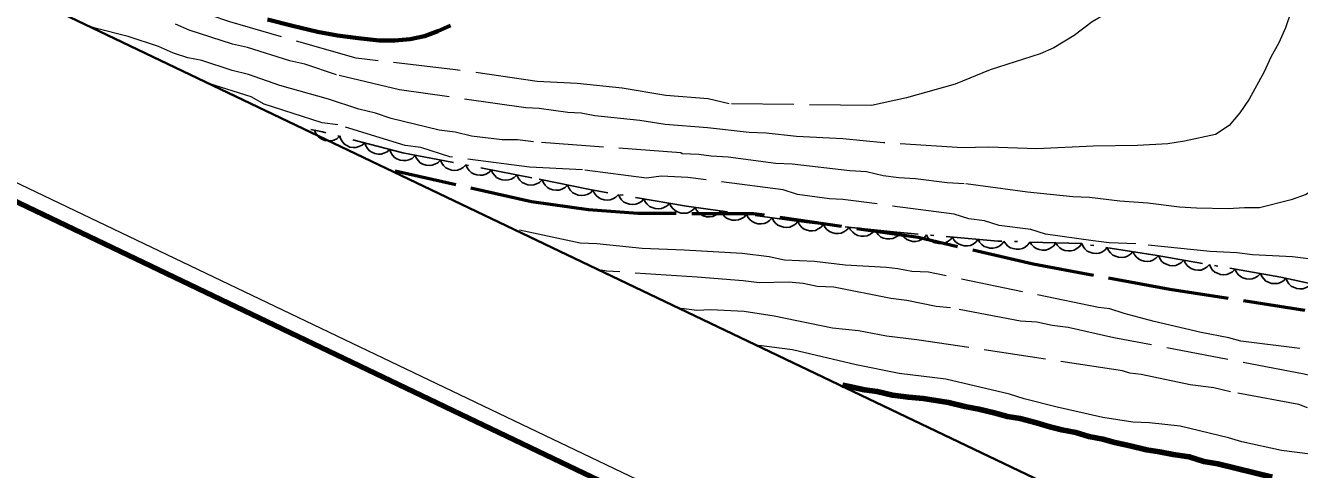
# Model space of a CAD drawing. Extents: x 356765 to 358572, y 5103174 to 5104650.
# Drawn here: x 356825.7 to 356899.5, y 5103812.6 to 5103838.4 of the extents above; entities that cross this region are included whole.
import ezdxf

# ---------------------------------------------------------------- set-up
doc = ezdxf.new("R2010")
doc.units = 0
doc.header["$LTSCALE"] = 0.6
doc.linetypes.add('DOT_DASHED', pattern=[7.7, 5, -1.2, 0.3, -1.2])
doc.linetypes.add('LONG_DASHED', pattern=[7.5, 6, -1.5])
for name, color, linetype, lineweight in [('1', 7, 'Continuous', 53), ('2', 7, 'Continuous', 13), ('22', 7, 'Continuous', 35), ('4', 7, 'Continuous', 90), ('44', 7, 'Continuous', 25), ('60', 7, 'Continuous', 13)]:
    doc.layers.add(name, color=color, linetype=linetype, lineweight=lineweight)

msp = doc.modelspace()

# ---------------------------------------------------------------- linework, layer by layer
at = {"layer": '1', "linetype": 'LONG_DASHED'}
msp.add_lwpolyline([(356899.77, 5103821.85), (356891.94, 5103823.07), (356884.04, 5103824.53), (356877.38, 5103826.08), (356867.86, 5103827.46), (356861.13, 5103827.47), (356858.28, 5103827.68), (356854.98, 5103828.15), (356846.88, 5103829.97)], dxfattribs=at)
at = {"layer": '2', "linetype": 'LONG_DASHED'}
for points in [[(356891.39, 5103843.85), (356890.93, 5103842.34), (356888.96, 5103839.51), (356888.32, 5103839.08), (356887.45, 5103838.59), (356886.41, 5103837.79), (356885.23, 5103837.08), (356884.44, 5103836.73), (356881.55, 5103835.8), (356879.51, 5103834.97), (356876.7, 5103834.18), (356874.67, 5103833.74), (356866.43, 5103833.83), (356865.21, 5103834.12), (356862.75, 5103834.31), (356860.23, 5103834.74), (356857.62, 5103835.02), (356855.31, 5103835.13), (356850.57, 5103835.81), (356844.82, 5103836.47), (356837.51, 5103838.59), (356826.89, 5103842.16), (356814.57, 5103845.39)], [(356903.48, 5103843.67), (356903.54, 5103843.36), (356903.69, 5103842.91), (356904.93, 5103840.46), (356904.92, 5103839.4), (356904.8, 5103838.49), (356904.18, 5103836.67), (356903.11, 5103834.22), (356902.64, 5103833.4), (356902.02, 5103831.58), (356901.64, 5103830.71), (356901.18, 5103829.89), (356900.64, 5103829.11), (356899.84, 5103828.57), (356898.98, 5103828.26), (356897.14, 5103827.81), (356896.26, 5103827.81), (356895.33, 5103827.74), (356893.48, 5103827.79), (356892.51, 5103827.84), (356890.67, 5103828.08), (356889.05, 5103828.2), (356887.29, 5103828.4)], [(356898.95, 5103839.14), (356898.64, 5103838.23), (356898.26, 5103837.37), (356897.8, 5103836.54), (356897.41, 5103835.68), (356896.53, 5103834.11), (356895.99, 5103833.32), (356895.38, 5103832.58), (356894.59, 5103832.05), (356892.8, 5103831.67), (356891.82, 5103831.52), (356890.08, 5103831.41), (356887.5, 5103831.38), (356884.25, 5103831.23), (356881.44, 5103831.33), (356879.93, 5103831.28), (356875.36, 5103831.58), (356873.01, 5103831.81), (356870.32, 5103831.93), (356868.56, 5103832.13), (356867.59, 5103832.18), (356865.18, 5103832.45), (356862.72, 5103832.64), (356861.26, 5103832.87), (356858.65, 5103833.14), (356857.85, 5103833.3), (356857.08, 5103833.33), (356855.43, 5103833.57), (356854.66, 5103833.6), (356847.34, 5103834.64), (356843.68, 5103835.51), (356841.86, 5103836.14), (356840.98, 5103836.33), (356838.54, 5103837.1), (356837.67, 5103837.3), (356835.16, 5103838.11), (356834.36, 5103838.45)], [(356887.29, 5103828.4), (356886.32, 5103828.44), (356883.71, 5103828.72), (356880.03, 5103829.2), (356879.06, 5103829.25), (356877.22, 5103829.49), (356876.26, 5103829.54), (356875.34, 5103829.66), (356874.38, 5103829.9), (356873.42, 5103829.94), (356870.08, 5103830.33), (356869.12, 5103830.38), (356866.36, 5103830.74), (356865.39, 5103830.79), (356864.66, 5103830.9), (356863.7, 5103830.94), (356863.63, 5103830.99), (356855.09, 5103831.62), (356854.17, 5103831.75), (356853.28, 5103831.75), (356851.51, 5103831.95), (356850.56, 5103832.19), (356849.64, 5103832.31), (356846.85, 5103832.98), (356845.94, 5103833.29), (356844.98, 5103833.53), (356843.23, 5103834.11), (356840.41, 5103834.9), (356838.59, 5103835.53), (356837.64, 5103835.76), (356835.89, 5103836.35), (356835.08, 5103836.5), (356834.25, 5103836.77), (356833.38, 5103837.16), (356831.63, 5103837.74), (356829.72, 5103838.22), (356829.36, 5103838.34)], [(356900.9, 5103824.73), (356899.05, 5103824.97), (356896.74, 5103825.08), (356895.82, 5103825.2), (356894.28, 5103825.27), (356889.97, 5103825.71), (356888.43, 5103825.78), (356887.5, 5103825.9), (356884.74, 5103826.27), (356883.9, 5103826.54), (356882.06, 5103826.78), (356881.22, 5103827.05), (356880.3, 5103827.17), (356879.46, 5103827.44), (356873.01, 5103828.29), (356872.24, 5103828.33), (356870.39, 5103828.57), (356869.56, 5103828.84), (356864.03, 5103829.56), (356862.48, 5103829.64), (356861.63, 5103829.52), (356857.94, 5103830.01), (356854.86, 5103830.16), (356850.25, 5103830.76), (356848.58, 5103831.3), (356847.66, 5103831.42), (356843.77, 5103832.61), (356842.85, 5103832.73), (356839.5, 5103833.81), (356838.74, 5103834.23), (356836.3, 5103835.02)], [(356899.47, 5103819.65), (356896.05, 5103820.08), (356895.36, 5103820.27), (356893.75, 5103820.58), (356891.03, 5103821.21), (356889.31, 5103821.67), (356888.47, 5103821.95), (356887.81, 5103822.02), (356877.96, 5103824.07), (356877, 5103824.11), (356876.19, 5103824.27), (356875.54, 5103824.34), (356873.14, 5103824.49), (356871.37, 5103824.69), (356869.63, 5103824.77), (356868.75, 5103824.97), (356867.18, 5103825.16), (356863.82, 5103825.36), (356861.39, 5103825.44), (356858.77, 5103825.71), (356857.8, 5103825.76), (356854.03, 5103826.56)], [(356900.41, 5103817.98), (356899.72, 5103818.17), (356888.7, 5103820.27), (356886.06, 5103820.86), (356885.13, 5103820.98), (356884.25, 5103821.18), (356883.29, 5103821.23), (356879.25, 5103822), (356878.41, 5103822.08), (356876.72, 5103822.43), (356875.79, 5103822.55), (356872.49, 5103823.21), (356871.53, 5103823.25), (356870.72, 5103823.41), (356869.87, 5103823.49), (356868.17, 5103823.45), (356867.24, 5103823.57), (356864.58, 5103823.78), (356859.33, 5103824.14), (356859.01, 5103824.19)], [(356899.92, 5103816.22), (356899.42, 5103816.4), (356895.46, 5103817.13), (356894.5, 5103817.37), (356893.12, 5103817.55), (356890.28, 5103818.15), (356889.62, 5103818.22), (356889.2, 5103818.36), (356877.3, 5103820.16), (356875.53, 5103820.36), (356873.92, 5103820.67), (356872.41, 5103820.82), (356869.03, 5103821.52), (356867.3, 5103821.8), (356865.37, 5103821.89), (356864.55, 5103821.85), (356863.67, 5103821.96)]]:
    msp.add_lwpolyline(points, dxfattribs=at)
at = {"layer": '2'}
msp.add_lwpolyline([(356908.06, 5103812.51), (356906.21, 5103812.75), (356905.24, 5103812.8), (356903.7, 5103813.06), (356898.42, 5103813.74), (356896.11, 5103814.24), (356895.35, 5103814.47), (356892.55, 5103815.14), (356890.77, 5103815.34), (356889.8, 5103815.39), (356888.07, 5103815.66), (356885.42, 5103816.25), (356883.5, 5103816.73), (356882.66, 5103817), (356878.98, 5103817.88), (356876.28, 5103818.2), (356873.78, 5103818.7), (356870.09, 5103819.58), (356868.15, 5103819.83)], dxfattribs=at)
at = {"layer": '22', "linetype": 'LONG_DASHED', "lineweight": 70}
msp.add_lwpolyline([(356839.69, 5103838.72), (356841.14, 5103838.36), (356842.59, 5103838.01), (356843.75, 5103837.8), (356844.94, 5103837.63), (356846.15, 5103837.51), (356847.06, 5103837.5), (356847.95, 5103837.59), (356848.79, 5103837.76), (356849.56, 5103838.05), (356850.29, 5103838.38)], dxfattribs=at)
at = {"layer": '4'}
msp.add_lwpolyline([(356872.98, 5103817.53), (356873.38, 5103817.45), (356874.26, 5103817.26), (356875, 5103817.15), (356875.88, 5103816.95), (356876.81, 5103816.83), (356877.66, 5103816.75), (356878.39, 5103816.64), (356879.12, 5103816.52), (356880.08, 5103816.28), (356880.89, 5103816.13), (356881.77, 5103815.93), (356882.54, 5103815.7), (356883.27, 5103815.59), (356884.23, 5103815.35), (356885, 5103815.12), (356885.69, 5103814.93), (356886.5, 5103814.78), (356887.26, 5103814.55), (356888.07, 5103814.39), (356888.76, 5103814.21), (356889.64, 5103814.01), (356890.6, 5103813.77), (356891.34, 5103813.66), (356892.14, 5103813.5), (356893.07, 5103813.38), (356893.91, 5103813.11), (356894.72, 5103812.96), (356897.87, 5103812.19)], dxfattribs=at)
at = {"layer": '44', "linetype": 'DOT_DASHED'}
msp.add_lwpolyline([(356905.79, 5103822.2), (356898.38, 5103823.78), (356891.21, 5103825.05), (356886.84, 5103825.73), (356881.98, 5103825.88), (356876.13, 5103826.39), (356870.91, 5103826.95), (356863.95, 5103827.9), (356858.36, 5103828.86), (356854.99, 5103829.55), (356847.53, 5103830.99), (356842.87, 5103832.21), (356842.2, 5103832.35)], dxfattribs=at)
at = {"layer": '44'}
for points in [[(356843.87, 5103831.95), (356843.71, 5103831.81), (356843.53, 5103831.73), (356843.37, 5103831.68), (356843.19, 5103831.68), (356843.01, 5103831.71), (356842.84, 5103831.79), (356842.7, 5103831.87), (356842.58, 5103832), (356842.48, 5103832.16), (356842.42, 5103832.33)], [(356845.32, 5103831.57), (356845.17, 5103831.43), (356844.98, 5103831.35), (356844.82, 5103831.3), (356844.65, 5103831.3), (356844.46, 5103831.33), (356844.29, 5103831.41), (356844.15, 5103831.49), (356844.03, 5103831.62), (356843.93, 5103831.78), (356843.87, 5103831.95)], [(356846.77, 5103831.19), (356846.62, 5103831.05), (356846.43, 5103830.97), (356846.27, 5103830.92), (356846.1, 5103830.92), (356845.91, 5103830.95), (356845.74, 5103831.03), (356845.6, 5103831.11), (356845.48, 5103831.24), (356845.38, 5103831.4), (356845.32, 5103831.57)], [(356848.22, 5103830.81), (356848.07, 5103830.67), (356847.88, 5103830.59), (356847.72, 5103830.54), (356847.55, 5103830.54), (356847.37, 5103830.57), (356847.19, 5103830.65), (356847.05, 5103830.73), (356846.93, 5103830.86), (356846.83, 5103831.02), (356846.77, 5103831.19)], [(356849.71, 5103830.57), (356849.56, 5103830.42), (356849.38, 5103830.33), (356849.23, 5103830.27), (356849.05, 5103830.26), (356848.87, 5103830.28), (356848.69, 5103830.34), (356848.54, 5103830.42), (356848.42, 5103830.54), (356848.31, 5103830.69), (356848.23, 5103830.85)], [(356851.18, 5103830.29), (356851.03, 5103830.14), (356850.85, 5103830.04), (356850.7, 5103829.98), (356850.52, 5103829.97), (356850.34, 5103829.99), (356850.16, 5103830.06), (356850.01, 5103830.13), (356849.89, 5103830.25), (356849.78, 5103830.4), (356849.71, 5103830.57)], [(356852.65, 5103830), (356852.51, 5103829.85), (356852.33, 5103829.76), (356852.17, 5103829.7), (356852, 5103829.69), (356851.81, 5103829.71), (356851.63, 5103829.77), (356851.49, 5103829.85), (356851.36, 5103829.97), (356851.25, 5103830.12), (356851.18, 5103830.29)], [(356854.13, 5103829.72), (356853.98, 5103829.57), (356853.8, 5103829.47), (356853.64, 5103829.42), (356853.47, 5103829.4), (356853.28, 5103829.42), (356853.11, 5103829.49), (356852.96, 5103829.56), (356852.83, 5103829.69), (356852.72, 5103829.84), (356852.65, 5103830)], [(356855.6, 5103829.43), (356855.45, 5103829.28), (356855.27, 5103829.19), (356855.12, 5103829.13), (356854.94, 5103829.12), (356854.76, 5103829.14), (356854.58, 5103829.21), (356854.43, 5103829.28), (356854.31, 5103829.4), (356854.2, 5103829.55), (356854.13, 5103829.72)], [(356857.07, 5103829.12), (356856.92, 5103828.98), (356856.74, 5103828.89), (356856.58, 5103828.83), (356856.41, 5103828.82), (356856.22, 5103828.84), (356856.04, 5103828.91), (356855.9, 5103828.98), (356855.77, 5103829.11), (356855.67, 5103829.26), (356855.6, 5103829.43)], [(356858.54, 5103828.82), (356858.39, 5103828.68), (356858.21, 5103828.58), (356858.05, 5103828.53), (356857.88, 5103828.52), (356857.69, 5103828.54), (356857.51, 5103828.61), (356857.37, 5103828.68), (356857.24, 5103828.81), (356857.14, 5103828.96), (356857.07, 5103829.12)], [(356860.02, 5103828.58), (356859.87, 5103828.42), (356859.69, 5103828.33), (356859.54, 5103828.26), (356859.37, 5103828.25), (356859.18, 5103828.26), (356859, 5103828.33), (356858.85, 5103828.4), (356858.72, 5103828.52), (356858.61, 5103828.67), (356858.54, 5103828.83)], [(356861.49, 5103828.32), (356861.35, 5103828.17), (356861.17, 5103828.07), (356861.02, 5103828.01), (356860.84, 5103828), (356860.66, 5103828.01), (356860.48, 5103828.07), (356860.33, 5103828.14), (356860.2, 5103828.26), (356860.09, 5103828.41), (356860.02, 5103828.58)], [(356862.97, 5103828.07), (356862.83, 5103827.92), (356862.65, 5103827.82), (356862.5, 5103827.76), (356862.32, 5103827.74), (356862.14, 5103827.76), (356861.96, 5103827.82), (356861.81, 5103827.89), (356861.68, 5103828.01), (356861.57, 5103828.16), (356861.49, 5103828.32)], [(356864.45, 5103827.81), (356864.31, 5103827.66), (356864.13, 5103827.56), (356863.98, 5103827.5), (356863.8, 5103827.49), (356863.62, 5103827.5), (356863.44, 5103827.57), (356863.29, 5103827.64), (356863.16, 5103827.76), (356863.05, 5103827.9), (356862.97, 5103828.07)], [(356865.94, 5103827.63), (356865.8, 5103827.47), (356865.63, 5103827.37), (356865.48, 5103827.3), (356865.3, 5103827.28), (356865.12, 5103827.29), (356864.93, 5103827.35), (356864.78, 5103827.41), (356864.65, 5103827.53), (356864.53, 5103827.67), (356864.45, 5103827.83)], [(356867.43, 5103827.43), (356867.29, 5103827.27), (356867.11, 5103827.16), (356866.96, 5103827.1), (356866.79, 5103827.08), (356866.6, 5103827.09), (356866.42, 5103827.14), (356866.27, 5103827.21), (356866.14, 5103827.32), (356866.02, 5103827.47), (356865.94, 5103827.63)], [(356868.91, 5103827.22), (356868.77, 5103827.07), (356868.6, 5103826.96), (356868.45, 5103826.9), (356868.27, 5103826.87), (356868.09, 5103826.88), (356867.91, 5103826.94), (356867.76, 5103827.01), (356867.62, 5103827.12), (356867.51, 5103827.26), (356867.43, 5103827.43)], [(356870.4, 5103827.02), (356870.26, 5103826.86), (356870.09, 5103826.76), (356869.93, 5103826.69), (356869.76, 5103826.67), (356869.57, 5103826.68), (356869.39, 5103826.74), (356869.24, 5103826.8), (356869.11, 5103826.92), (356868.99, 5103827.06), (356868.91, 5103827.22)], [(356871.89, 5103826.85), (356871.75, 5103826.69), (356871.58, 5103826.58), (356871.43, 5103826.5), (356871.26, 5103826.48), (356871.07, 5103826.48), (356870.89, 5103826.53), (356870.74, 5103826.59), (356870.6, 5103826.71), (356870.48, 5103826.85), (356870.4, 5103827.01)], [(356873.38, 5103826.69), (356873.24, 5103826.53), (356873.07, 5103826.42), (356872.92, 5103826.34), (356872.75, 5103826.32), (356872.57, 5103826.32), (356872.38, 5103826.37), (356872.23, 5103826.43), (356872.09, 5103826.55), (356871.97, 5103826.69), (356871.89, 5103826.85)], [(356874.87, 5103826.53), (356874.74, 5103826.37), (356874.57, 5103826.26), (356874.42, 5103826.18), (356874.24, 5103826.16), (356874.06, 5103826.16), (356873.87, 5103826.21), (356873.72, 5103826.27), (356873.59, 5103826.39), (356873.46, 5103826.53), (356873.38, 5103826.69)], [(356876.36, 5103826.37), (356876.23, 5103826.21), (356876.06, 5103826.1), (356875.91, 5103826.02), (356875.73, 5103826), (356875.55, 5103826), (356875.36, 5103826.05), (356875.21, 5103826.11), (356875.08, 5103826.23), (356874.96, 5103826.37), (356874.87, 5103826.53)], [(356877.86, 5103826.24), (356877.73, 5103826.08), (356877.56, 5103825.96), (356877.41, 5103825.89), (356877.24, 5103825.86), (356877.05, 5103825.86), (356876.87, 5103825.91), (356876.71, 5103825.97), (356876.58, 5103826.08), (356876.45, 5103826.21), (356876.36, 5103826.37)], [(356879.35, 5103826.11), (356879.22, 5103825.95), (356879.05, 5103825.83), (356878.9, 5103825.76), (356878.73, 5103825.73), (356878.55, 5103825.73), (356878.36, 5103825.78), (356878.21, 5103825.84), (356878.07, 5103825.94), (356877.94, 5103826.08), (356877.86, 5103826.24)], [(356880.85, 5103825.98), (356880.71, 5103825.82), (356880.55, 5103825.7), (356880.4, 5103825.63), (356880.22, 5103825.6), (356880.04, 5103825.6), (356879.85, 5103825.65), (356879.7, 5103825.71), (356879.56, 5103825.81), (356879.44, 5103825.95), (356879.35, 5103826.11)], [(356882.34, 5103825.85), (356882.21, 5103825.69), (356882.04, 5103825.57), (356881.89, 5103825.5), (356881.72, 5103825.47), (356881.53, 5103825.47), (356881.35, 5103825.52), (356881.2, 5103825.57), (356881.06, 5103825.68), (356880.93, 5103825.82), (356880.85, 5103825.98)], [(356883.84, 5103825.82), (356883.72, 5103825.65), (356883.56, 5103825.53), (356883.41, 5103825.45), (356883.24, 5103825.41), (356883.06, 5103825.4), (356882.87, 5103825.44), (356882.71, 5103825.49), (356882.57, 5103825.59), (356882.44, 5103825.72), (356882.34, 5103825.87)], [(356885.34, 5103825.78), (356885.22, 5103825.61), (356885.06, 5103825.48), (356884.91, 5103825.4), (356884.74, 5103825.36), (356884.56, 5103825.35), (356884.37, 5103825.39), (356884.21, 5103825.44), (356884.07, 5103825.54), (356883.94, 5103825.67), (356883.84, 5103825.82)], [(356886.84, 5103825.73), (356886.72, 5103825.56), (356886.56, 5103825.44), (356886.41, 5103825.36), (356886.24, 5103825.32), (356886.06, 5103825.31), (356885.87, 5103825.34), (356885.71, 5103825.39), (356885.57, 5103825.49), (356885.44, 5103825.62), (356885.34, 5103825.78)], [(356888.32, 5103825.5), (356888.18, 5103825.35), (356888, 5103825.24), (356887.85, 5103825.18), (356887.68, 5103825.16), (356887.49, 5103825.18), (356887.31, 5103825.24), (356887.16, 5103825.3), (356887.03, 5103825.42), (356886.92, 5103825.57), (356886.84, 5103825.73)], [(356889.8, 5103825.27), (356889.66, 5103825.12), (356889.49, 5103825.01), (356889.33, 5103824.95), (356889.16, 5103824.93), (356888.97, 5103824.94), (356888.79, 5103825.01), (356888.64, 5103825.07), (356888.51, 5103825.19), (356888.4, 5103825.34), (356888.32, 5103825.5)], [(356891.29, 5103825.04), (356891.14, 5103824.89), (356890.97, 5103824.78), (356890.82, 5103824.72), (356890.64, 5103824.7), (356890.46, 5103824.71), (356890.27, 5103824.77), (356890.13, 5103824.84), (356890, 5103824.96), (356889.88, 5103825.11), (356889.8, 5103825.27)], [(356892.76, 5103824.78), (356892.62, 5103824.63), (356892.44, 5103824.53), (356892.29, 5103824.47), (356892.11, 5103824.45), (356891.93, 5103824.47), (356891.75, 5103824.53), (356891.6, 5103824.6), (356891.47, 5103824.72), (356891.36, 5103824.87), (356891.29, 5103825.04)], [(356894.24, 5103824.51), (356894.09, 5103824.36), (356893.92, 5103824.26), (356893.76, 5103824.2), (356893.59, 5103824.19), (356893.4, 5103824.21), (356893.22, 5103824.27), (356893.08, 5103824.34), (356892.95, 5103824.46), (356892.84, 5103824.61), (356892.76, 5103824.78)], [(356895.72, 5103824.25), (356895.57, 5103824.1), (356895.39, 5103824), (356895.24, 5103823.94), (356895.06, 5103823.93), (356894.88, 5103823.94), (356894.7, 5103824.01), (356894.55, 5103824.08), (356894.42, 5103824.2), (356894.31, 5103824.35), (356894.24, 5103824.51)], [(356897.19, 5103823.99), (356897.05, 5103823.84), (356896.87, 5103823.74), (356896.72, 5103823.68), (356896.54, 5103823.67), (356896.36, 5103823.68), (356896.18, 5103823.75), (356896.03, 5103823.82), (356895.9, 5103823.94), (356895.79, 5103824.09), (356895.72, 5103824.25)], [(356898.67, 5103823.73), (356898.53, 5103823.58), (356898.35, 5103823.48), (356898.19, 5103823.42), (356898.02, 5103823.41), (356897.83, 5103823.42), (356897.65, 5103823.49), (356897.51, 5103823.56), (356897.38, 5103823.68), (356897.27, 5103823.83), (356897.19, 5103823.99)], [(356900.14, 5103823.41), (356899.99, 5103823.26), (356899.8, 5103823.17), (356899.65, 5103823.11), (356899.47, 5103823.11), (356899.29, 5103823.13), (356899.11, 5103823.2), (356898.97, 5103823.27), (356898.84, 5103823.4), (356898.74, 5103823.55), (356898.67, 5103823.72)]]:
    msp.add_lwpolyline(points, dxfattribs=at)
at = {"layer": '60', "lineweight": 158}
msp.add_lwpolyline([(356765.24, 5103856.84), (358192.2, 5103173.84), (358571.69, 5103966.7), (357144.73, 5104649.7)], close=True, dxfattribs=at)
at = {"layer": '60'}
msp.add_lwpolyline([(356766.57, 5103857.31), (358191.72, 5103175.17), (358570.35, 5103966.23), (357145.2, 5104648.37)], close=True, dxfattribs=at)
at = {"layer": '60', "lineweight": 35}
msp.add_lwpolyline([(356779.89, 5103862.01), (357952.48, 5103300.77), (358322.47, 5104073.79), (357149.88, 5104635.03)], close=True, dxfattribs=at)

doc.saveas('drawing.dxf')
